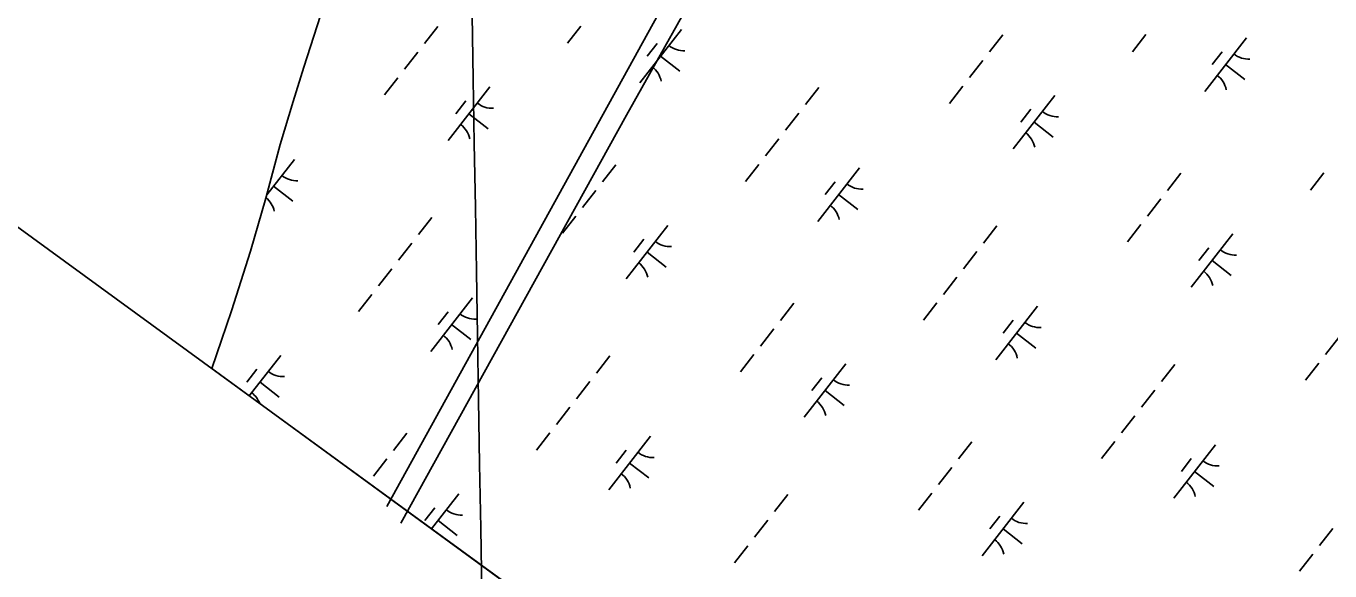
# Model space of a CAD drawing. Extents: x 3888273 to 3909528, y 158682 to 181032.
# Drawn here: x 3893626 to 3894588, y 163734 to 164136 of the extents above; entities that cross this region are included whole.
import ezdxf

# ---------------------------------------------------------------- set-up
doc = ezdxf.new("R2010")
doc.units = 0
for name, color, linetype in [('V-GRID-FRAM', 7, 'Continuous'), ('V-GRID-MAJR', 7, 'Continuous'), ('V-RIVR-JETY', 7, 'Continuous'), ('V-WETL-SWMP', 7, 'Continuous')]:
    doc.layers.add(name, color=color, linetype=linetype)

msp = doc.modelspace()

# ---------------------------------------------------------------- linework, layer by layer
at = {"layer": 'V-GRID-FRAM'}
msp.add_lwpolyline([(3907415.04, 172254.23), (3898317.3, 160561.45), (3891517.26, 165521.58), (3900698.93, 177323.83), (3907415.04, 172254.23)], dxfattribs=at)
at = {"layer": 'V-GRID-MAJR'}
msp.add_spline([(3893981.13, 162598.21), (3893979.03, 162723.86), (3893877.65, 168784.1), (3893869.57, 169267.48)], degree=3, dxfattribs=at)
at = {"layer": 'V-RIVR-JETY'}
for points in [[(3894419.09, 164742.39), (3894310.58, 164530.61), (3894282.57, 164479.86), (3894198.56, 164338.09), (3894175.81, 164296.08), (3893892.27, 163781.51)], [(3893902.77, 163769.26), (3894069.04, 164070.3), (3894200.31, 164304.83), (3894263.32, 164420.35), (3894324.58, 164520.11), (3894352.58, 164570.87), (3894398.09, 164653.13), (3894431.34, 164731.89), (3894419.09, 164742.39)]]:
    msp.add_lwpolyline(points, dxfattribs=at)
at = {"layer": 'V-WETL-SWMP'}
for p, q in [((3893845.81, 164151.42), (3893831.28, 164105.85)), ((3893929.95, 164135.78), (3893920.13, 164123.15)), ((3894035.42, 164136.02), (3894025.59, 164123.4)), ((3894109.56, 164133.55), (3894078.86, 164094.09)), ((3894452.08, 164129.8), (3894442.26, 164117.17)), ((3894091.8, 164123.29), (3894084.43, 164113.82)), ((3894346.62, 164129.56), (3894336.8, 164116.93)), ((3894526.23, 164127.32), (3894495.52, 164087.86)), ((3893915.22, 164116.84), (3893905.39, 164104.21)), ((3894094.21, 164113.82), (3894108.41, 164102.77)), ((3894331.88, 164110.61), (3894322.06, 164097.99)), ((3894508.47, 164117.07), (3894501.1, 164107.6)), ((3893831.28, 164105.85), (3893823.37, 164080.44)), ((3894510.88, 164107.59), (3894525.08, 164096.54)), ((3893900.48, 164097.9), (3893890.65, 164085.27)), ((3894317.15, 164091.67), (3894307.32, 164079.04)), ((3893968.32, 164091.1), (3893937.61, 164051.64)), ((3894210.91, 164090.7), (3894201.09, 164078.08)), ((3894384.99, 164084.88), (3894354.28, 164045.41)), ((3893823.37, 164080.44), (3893813.67, 164048.56)), ((3893950.56, 164080.84), (3893943.19, 164071.37)), ((3894367.23, 164074.62), (3894359.86, 164065.15)), ((3893952.97, 164071.37), (3893967.17, 164060.32)), ((3894196.17, 164071.76), (3894186.35, 164059.13)), ((3894369.63, 164065.14), (3894383.84, 164054.09)), ((3893813.67, 164048.56), (3893803.16, 164008.95)), ((3894181.44, 164052.82), (3894171.61, 164040.19)), ((3893824.17, 164037.63), (3893803.84, 164011.5)), ((3894166.7, 164033.88), (3894156.87, 164021.25)), ((3894061.23, 164033.64), (3894051.41, 164021.01)), ((3894240.84, 164031.41), (3894210.14, 163991.94)), ((3894477.9, 164027.41), (3894468.08, 164014.78)), ((3894583.36, 164027.65), (3894573.54, 164015.03)), ((3893808.82, 164017.9), (3893823.03, 164006.85)), ((3894046.5, 164014.69), (3894036.67, 164002.07)), ((3894223.08, 164021.15), (3894215.71, 164011.68)), ((3893803.16, 164008.95), (3893791.92, 163969.84)), ((3894225.49, 164011.67), (3894239.69, 164000.62)), ((3894463.16, 164008.47), (3894453.34, 163995.84)), ((3894031.76, 163995.75), (3894021.93, 163983.13)), ((3893925.52, 163994.79), (3893915.7, 163982.16)), ((3894099.6, 163988.96), (3894068.9, 163949.49)), ((3894342.19, 163988.56), (3894332.37, 163975.93)), ((3894448.43, 163989.53), (3894438.6, 163976.9)), ((3894081.84, 163978.7), (3894074.47, 163969.23)), ((3894516.27, 163982.73), (3894485.56, 163943.27)), ((3893791.92, 163969.84), (3893777.89, 163926.01)), ((3893910.79, 163975.84), (3893900.96, 163963.22)), ((3894084.25, 163969.23), (3894098.45, 163958.17)), ((3894327.45, 163969.62), (3894317.63, 163956.99)), ((3894498.51, 163972.47), (3894491.14, 163963)), ((3893896.05, 163956.9), (3893886.22, 163944.27)), ((3894500.91, 163963), (3894515.12, 163951.95)), ((3894312.72, 163950.68), (3894302.89, 163938.05)), ((3893881.31, 163937.96), (3893871.49, 163925.33)), ((3893955.45, 163935.49), (3893924.75, 163896.02)), ((3894192.52, 163931.49), (3894182.69, 163918.86)), ((3894297.98, 163931.73), (3894288.15, 163919.11)), ((3894372.12, 163929.26), (3894341.42, 163889.8)), ((3893777.89, 163926.01), (3893770.5, 163904.35)), ((3893937.7, 163925.23), (3893930.33, 163915.76)), ((3894354.36, 163919), (3894346.99, 163909.53)), ((3893940.1, 163915.76), (3893954.31, 163904.7)), ((3894177.78, 163912.55), (3894167.95, 163899.92)), ((3894356.77, 163909.53), (3894370.98, 163898.48)), ((3893770.5, 163904.35), (3893763.22, 163883.31)), ((3894594.44, 163906.32), (3894584.62, 163893.7)), ((3893814.21, 163893.04), (3893790.92, 163863.11)), ((3894056.8, 163892.64), (3894046.98, 163880.01)), ((3894163.04, 163893.61), (3894153.21, 163880.98)), ((3893763.22, 163883.31), (3894999.45, 162981.57)), ((3893796.46, 163882.78), (3893789.09, 163873.31)), ((3894230.88, 163886.81), (3894200.18, 163847.35)), ((3894473.47, 163886.41), (3894463.65, 163873.79)), ((3894579.71, 163887.38), (3894569.88, 163874.75)), ((3893798.86, 163873.31), (3893813.07, 163862.25)), ((3894042.07, 163873.7), (3894032.24, 163861.07)), ((3894213.12, 163876.55), (3894205.75, 163867.08)), ((3894215.53, 163867.08), (3894229.73, 163856.03)), ((3894458.73, 163867.47), (3894448.91, 163854.85)), ((3894027.33, 163854.76), (3894017.5, 163842.13)), ((3894444, 163848.53), (3894434.17, 163835.9)), ((3893907.13, 163835.57), (3893897.3, 163822.95)), ((3894012.59, 163835.82), (3894002.77, 163823.19)), ((3894086.73, 163833.34), (3894056.03, 163793.88)), ((3894068.98, 163823.08), (3894061.61, 163813.61)), ((3894323.8, 163829.35), (3894313.97, 163816.72)), ((3894429.26, 163829.59), (3894419.43, 163816.96)), ((3894503.4, 163827.12), (3894472.7, 163787.65)), ((3893892.39, 163816.63), (3893882.56, 163804)), ((3894071.38, 163813.61), (3894085.59, 163802.56)), ((3894485.64, 163816.86), (3894478.28, 163807.39)), ((3894309.06, 163810.41), (3894299.23, 163797.78)), ((3894488.05, 163807.39), (3894502.26, 163796.33)), ((3893945.49, 163790.89), (3893925.37, 163765.03)), ((3894188.09, 163790.5), (3894178.26, 163777.87)), ((3894294.32, 163791.46), (3894284.49, 163778.84)), ((3894362.16, 163784.67), (3894331.46, 163745.21)), ((3893927.74, 163780.64), (3893920.37, 163771.16)), ((3894344.4, 163774.41), (3894337.03, 163764.94)), ((3893930.14, 163771.16), (3893944.35, 163760.11)), ((3894173.35, 163771.55), (3894163.52, 163758.93)), ((3894346.81, 163764.94), (3894361.01, 163753.88)), ((3894590.02, 163765.33), (3894580.19, 163752.7)), ((3894158.61, 163752.61), (3894148.78, 163739.98)), ((3894575.28, 163746.39), (3894565.45, 163733.76))]:
    msp.add_line(p, q, dxfattribs=at)
for centre, start, end in [((3894111.36, 164135.47), 231.34298, 272.88664), ((3894528.02, 164129.25), 231.34298, 272.88664), ((3894077.43, 164091.87), 11.34298, 52.88663), ((3894494.1, 164085.65), 11.34298, 52.88663), ((3893970.12, 164093.03), 231.34298, 272.88664), ((3894386.78, 164086.8), 231.34298, 272.88664), ((3893936.19, 164049.42), 11.34298, 52.88663), ((3894352.86, 164043.2), 11.34298, 52.88663), ((3893825.97, 164039.56), 231.34298, 272.88664), ((3894242.64, 164033.33), 231.34298, 272.88664), ((3893792.05, 163995.95), 11.34298, 50.268), ((3894208.71, 163989.73), 11.34298, 52.88663), ((3894101.4, 163990.88), 231.34298, 272.88664), ((3894518.06, 163984.65), 231.34298, 272.88664), ((3894067.47, 163947.28), 11.34298, 52.88663), ((3894484.14, 163941.05), 11.34298, 52.88663), ((3893957.25, 163937.41), 231.34298, 272.88664), ((3894373.92, 163931.18), 231.34298, 272.88664), ((3893923.33, 163893.81), 11.34298, 52.88663), ((3894339.99, 163887.58), 11.34298, 52.88663), ((3893816.01, 163894.96), 231.34298, 272.88664), ((3894232.68, 163888.74), 231.34298, 272.88664), ((3893782.09, 163851.36), 20.39623, 52.88663), ((3894198.75, 163845.14), 11.34298, 52.88663), ((3894088.53, 163835.27), 231.34298, 272.88664), ((3894505.2, 163829.04), 231.34298, 272.88664), ((3894054.61, 163791.67), 11.34298, 52.88663), ((3894471.28, 163785.44), 11.34298, 52.88663), ((3893947.29, 163792.82), 231.34298, 272.88664), ((3894363.96, 163786.59), 231.34298, 272.88664), ((3894330.03, 163742.99), 11.34298, 52.88663)]:
    msp.add_arc(centre, 17.62, start, end, dxfattribs=at)

doc.saveas('drawing.dxf')
